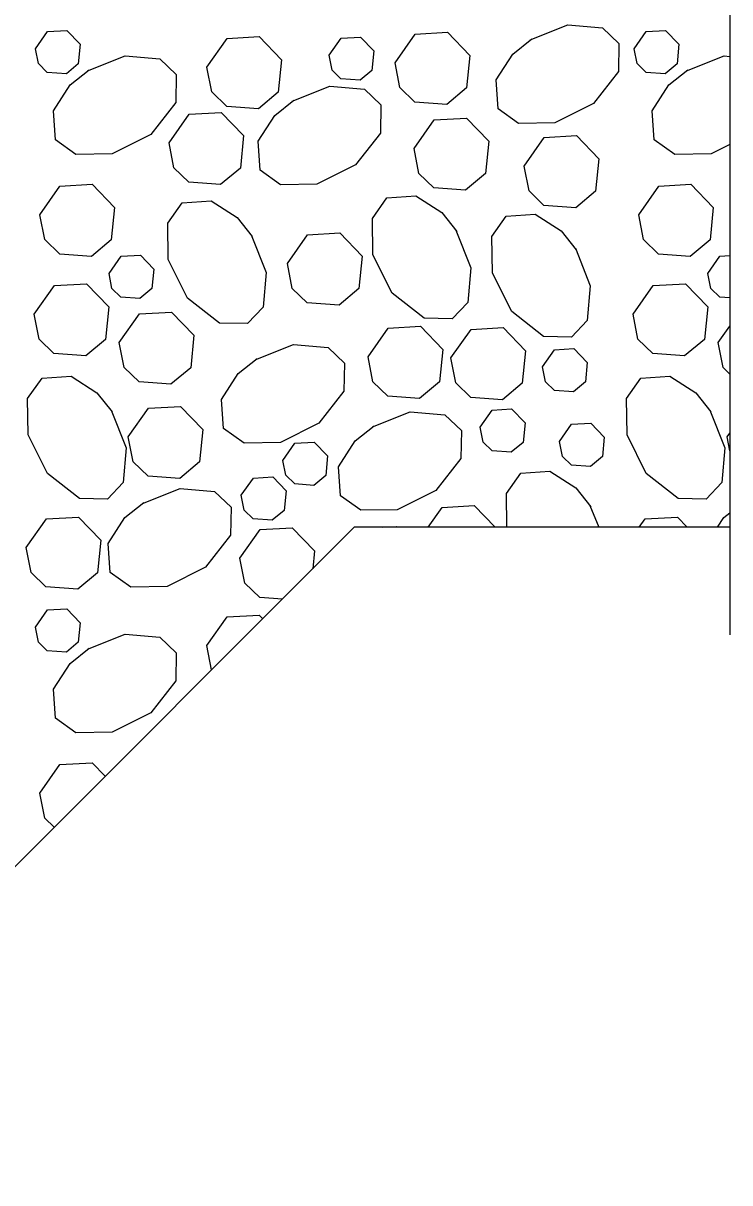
# Model space of a CAD drawing. Extents: x 638079 to 640019, y 297691 to 298879.
# Drawn here: x 638739.84 to 638749.28, y 298570.15 to 298585.64 of the extents above; entities that cross this region are included whole.
import ezdxf

# ---------------------------------------------------------------- set-up
doc = ezdxf.new("R2010")
doc.units = 0
doc.layers.add('1', color=7, linetype='Continuous')

msp = doc.modelspace()

# ---------------------------------------------------------------- linework, layer by layer
at = {"layer": '1'}
for p, q in [((638749.279, 298589.283), (638749.279, 298577.467)), ((638721.914, 298556.552), (638744.266, 298578.904)), ((638749.279, 298578.904), (638744.266, 298578.904))]:
    msp.add_line(p, q, dxfattribs=at)
for points in [[(638740.008, 298585.296), (638740.169, 298585.526), (638740.427, 298585.54), (638740.606, 298585.355), (638740.58, 298585.094), (638740.421, 298584.962), (638740.166, 298584.98), (638740.047, 298585.097), (638740.008, 298585.296)], [(638746.615, 298585.414), (638747.118, 298585.614), (638747.58, 298585.574), (638747.8, 298585.365), (638747.793, 298584.99), (638747.46, 298584.564), (638746.944, 298584.306), (638746.459, 298584.298), (638746.186, 298584.492), (638746.16, 298584.879), (638746.381, 298585.225), (638746.635, 298585.427)], [(638748.003, 298585.296), (638748.164, 298585.526), (638748.422, 298585.54), (638748.601, 298585.355), (638748.575, 298585.094), (638748.416, 298584.962), (638748.162, 298584.98), (638748.042, 298585.097), (638748.003, 298585.296)], [(638742.298, 298585.05), (638742.567, 298585.433), (638742.996, 298585.458), (638743.294, 298585.148), (638743.251, 298584.714), (638742.986, 298584.494), (638742.562, 298584.525), (638742.363, 298584.718), (638742.298, 298585.05)], [(638743.929, 298585.208), (638744.091, 298585.437), (638744.348, 298585.452), (638744.527, 298585.266), (638744.501, 298585.006), (638744.342, 298584.874), (638744.088, 298584.892), (638743.968, 298585.008), (638743.929, 298585.208)], [(638744.811, 298585.109), (638745.079, 298585.491), (638745.509, 298585.516), (638745.807, 298585.206), (638745.764, 298584.773), (638745.499, 298584.552), (638745.075, 298584.583), (638744.875, 298584.776), (638744.811, 298585.109)], [(638740.704, 298585.001), (638741.207, 298585.201), (638741.67, 298585.161), (638741.889, 298584.952), (638741.882, 298584.577), (638741.549, 298584.151), (638741.034, 298583.893), (638740.548, 298583.885), (638740.275, 298584.079), (638740.249, 298584.466), (638740.471, 298584.812), (638740.725, 298585.014)], [(638748.7, 298585.001), (638749.203, 298585.201), (638749.279, 298585.194)], [(638749.279, 298584.018), (638749.029, 298583.893), (638748.544, 298583.885), (638748.27, 298584.079), (638748.244, 298584.466), (638748.466, 298584.812), (638748.72, 298585.014)], [(638743.437, 298584.595), (638743.94, 298584.794), (638744.403, 298584.754), (638744.622, 298584.545), (638744.615, 298584.17), (638744.282, 298583.744), (638743.767, 298583.487), (638743.281, 298583.478), (638743.008, 298583.672), (638742.982, 298584.059), (638743.204, 298584.405), (638743.458, 298584.608)], [(638741.792, 298584.038), (638742.061, 298584.421), (638742.49, 298584.446), (638742.788, 298584.136), (638742.745, 298583.702), (638742.48, 298583.482), (638742.056, 298583.513), (638741.857, 298583.706), (638741.792, 298584.038)], [(638745.064, 298583.963), (638745.332, 298584.346), (638745.762, 298584.37), (638746.06, 298584.061), (638746.017, 298583.627), (638745.752, 298583.407), (638745.328, 298583.437), (638745.129, 298583.631), (638745.064, 298583.963)], [(638746.534, 298583.729), (638746.803, 298584.112), (638747.232, 298584.136), (638747.53, 298583.827), (638747.487, 298583.393), (638747.222, 298583.172), (638746.798, 298583.203), (638746.599, 298583.397), (638746.534, 298583.729)], [(638740.067, 298583.079), (638740.336, 298583.461), (638740.765, 298583.486), (638741.064, 298583.176), (638741.021, 298582.743), (638740.756, 298582.522), (638740.332, 298582.553), (638740.132, 298582.746), (638740.067, 298583.079)], [(638748.063, 298583.079), (638748.332, 298583.461), (638748.761, 298583.486), (638749.059, 298583.176), (638749.016, 298582.743), (638748.751, 298582.522), (638748.327, 298582.553), (638748.128, 298582.746), (638748.063, 298583.079)], [(638742.89, 298582.809), (638743.09, 298582.306), (638743.05, 298581.843), (638742.841, 298581.624), (638742.466, 298581.631), (638742.04, 298581.964), (638741.782, 298582.479), (638741.774, 298582.965), (638741.968, 298583.238), (638742.355, 298583.264), (638742.7, 298583.042), (638742.903, 298582.788)], [(638745.623, 298582.874), (638745.823, 298582.371), (638745.783, 298581.908), (638745.574, 298581.689), (638745.199, 298581.696), (638744.773, 298582.029), (638744.515, 298582.544), (638744.507, 298583.03), (638744.701, 298583.303), (638745.088, 298583.329), (638745.433, 298583.107), (638745.636, 298582.853)], [(638747.217, 298582.63), (638747.417, 298582.127), (638747.377, 298581.664), (638747.168, 298581.445), (638746.793, 298581.452), (638746.367, 298581.785), (638746.11, 298582.3), (638746.101, 298582.786), (638746.295, 298583.059), (638746.682, 298583.085), (638747.028, 298582.863), (638747.23, 298582.609)], [(638743.373, 298582.428), (638743.642, 298582.811), (638744.071, 298582.835), (638744.37, 298582.526), (638744.327, 298582.092), (638744.062, 298581.871), (638743.638, 298581.902), (638743.438, 298582.095), (638743.373, 298582.428)], [(638740.991, 298582.295), (638741.153, 298582.524), (638741.41, 298582.539), (638741.589, 298582.353), (638741.563, 298582.093), (638741.404, 298581.961), (638741.15, 298581.979), (638741.03, 298582.095), (638740.991, 298582.295)], [(638748.987, 298582.295), (638749.148, 298582.524), (638749.279, 298582.532)], [(638749.279, 298581.97), (638749.145, 298581.979), (638749.026, 298582.095), (638748.987, 298582.295)], [(638739.992, 298581.75), (638740.261, 298582.133), (638740.69, 298582.157), (638740.989, 298581.848), (638740.945, 298581.414), (638740.68, 298581.194), (638740.256, 298581.224), (638740.057, 298581.418), (638739.992, 298581.75)], [(638747.987, 298581.75), (638748.256, 298582.133), (638748.686, 298582.157), (638748.984, 298581.848), (638748.941, 298581.414), (638748.676, 298581.194), (638748.252, 298581.224), (638748.052, 298581.418), (638747.988, 298581.75)], [(638741.128, 298581.371), (638741.397, 298581.753), (638741.826, 298581.778), (638742.125, 298581.468), (638742.082, 298581.034), (638741.817, 298580.814), (638741.393, 298580.845), (638741.193, 298581.038), (638741.128, 298581.37)], [(638744.449, 298581.181), (638744.718, 298581.564), (638745.148, 298581.588), (638745.446, 298581.279), (638745.403, 298580.845), (638745.138, 298580.624), (638744.714, 298580.655), (638744.514, 298580.848), (638744.45, 298581.181)], [(638745.556, 298581.165), (638745.824, 298581.547), (638746.254, 298581.572), (638746.552, 298581.262), (638746.509, 298580.829), (638746.244, 298580.608), (638745.82, 298580.639), (638745.621, 298580.832), (638745.556, 298581.165)], [(638749.124, 298581.371), (638749.279, 298581.592)], [(638749.279, 298580.95), (638749.189, 298581.038), (638749.124, 298581.37)], [(638742.949, 298581.146), (638743.452, 298581.345), (638743.915, 298581.305), (638744.134, 298581.097), (638744.127, 298580.722), (638743.794, 298580.296), (638743.279, 298580.038), (638742.793, 298580.029), (638742.52, 298580.224), (638742.494, 298580.61), (638742.716, 298580.956), (638742.97, 298581.159)], [(638746.779, 298581.047), (638746.94, 298581.276), (638747.198, 298581.291), (638747.377, 298581.105), (638747.351, 298580.845), (638747.192, 298580.713), (638746.938, 298580.731), (638746.818, 298580.847), (638746.779, 298581.046)], [(638741.019, 298580.466), (638741.219, 298579.963), (638741.179, 298579.501), (638740.97, 298579.281), (638740.595, 298579.288), (638740.169, 298579.622), (638739.911, 298580.137), (638739.903, 298580.622), (638740.097, 298580.895), (638740.484, 298580.921), (638740.83, 298580.7), (638741.032, 298580.446)], [(638749.015, 298580.466), (638749.214, 298579.963), (638749.174, 298579.501), (638748.965, 298579.281), (638748.59, 298579.288), (638748.164, 298579.622), (638747.907, 298580.137), (638747.898, 298580.622), (638748.092, 298580.895), (638748.479, 298580.921), (638748.825, 298580.7), (638749.028, 298580.446)], [(638741.248, 298580.112), (638741.517, 298580.495), (638741.946, 298580.519), (638742.245, 298580.21), (638742.201, 298579.776), (638741.936, 298579.555), (638741.512, 298579.586), (638741.313, 298579.779), (638741.248, 298580.112)], [(638744.51, 298580.247), (638745.013, 298580.447), (638745.475, 298580.407), (638745.695, 298580.198), (638745.688, 298579.823), (638745.355, 298579.397), (638744.839, 298579.139), (638744.354, 298579.131), (638744.081, 298579.325), (638744.055, 298579.712), (638744.276, 298580.058), (638744.53, 298580.26)], [(638745.947, 298580.239), (638746.108, 298580.469), (638746.366, 298580.484), (638746.545, 298580.298), (638746.519, 298580.038), (638746.36, 298579.905), (638746.105, 298579.924), (638745.986, 298580.04), (638745.947, 298580.239)], [(638747.006, 298580.05), (638747.167, 298580.28), (638747.425, 298580.295), (638747.604, 298580.109), (638747.578, 298579.849), (638747.419, 298579.716), (638747.165, 298579.735), (638747.045, 298579.851), (638747.006, 298580.05)], [(638749.243, 298580.112), (638749.279, 298580.163)], [(638749.279, 298579.927), (638749.243, 298580.112)], [(638743.311, 298579.798), (638743.473, 298580.028), (638743.73, 298580.042), (638743.909, 298579.857), (638743.884, 298579.597), (638743.724, 298579.464), (638743.47, 298579.483), (638743.35, 298579.599), (638743.312, 298579.798)], [(638746.304, 298578.904), (638746.296, 298579.353), (638746.49, 298579.627), (638746.877, 298579.652), (638747.223, 298579.431), (638747.425, 298579.177)], [(638742.757, 298579.332), (638742.918, 298579.561), (638743.176, 298579.576), (638743.355, 298579.39), (638743.329, 298579.13), (638743.17, 298578.998), (638742.915, 298579.016), (638742.796, 298579.132), (638742.757, 298579.332)], [(638741.436, 298579.223), (638741.939, 298579.422), (638742.401, 298579.382), (638742.621, 298579.173), (638742.614, 298578.798), (638742.28, 298578.372), (638741.765, 298578.115), (638741.28, 298578.106), (638741.006, 298578.3), (638740.98, 298578.687), (638741.202, 298579.033), (638741.456, 298579.235)], [(638745.251, 298578.904), (638745.438, 298579.17), (638745.867, 298579.194), (638746.148, 298578.904)], [(638747.412, 298579.197), (638747.529, 298578.904)], [(638739.885, 298578.633), (638740.154, 298579.015), (638740.583, 298579.04), (638740.882, 298578.73), (638740.839, 298578.297), (638740.573, 298578.076), (638740.149, 298578.107), (638739.95, 298578.3), (638739.885, 298578.633)], [(638748.071, 298578.904), (638748.149, 298579.015), (638748.579, 298579.04), (638748.71, 298578.904)], [(638749.115, 298578.904), (638749.198, 298579.033), (638749.279, 298579.098)], [(638742.739, 298578.491), (638743.008, 298578.873), (638743.437, 298578.898), (638743.735, 298578.589), (638743.712, 298578.349)], [(638744.646, 298578.904), (638744.824, 298578.914), (638744.834, 298578.904)], [(638743.305, 298577.943), (638743.003, 298577.965), (638742.804, 298578.158), (638742.739, 298578.491)], [(638740.008, 298577.57), (638740.169, 298577.8), (638740.427, 298577.814), (638740.606, 298577.629), (638740.58, 298577.369), (638740.421, 298577.236), (638740.166, 298577.255), (638740.047, 298577.371), (638740.008, 298577.57)], [(638742.298, 298577.325), (638742.567, 298577.707), (638742.996, 298577.732), (638743.044, 298577.682)], [(638740.704, 298577.276), (638741.207, 298577.475), (638741.67, 298577.435), (638741.889, 298577.226), (638741.882, 298576.851), (638741.549, 298576.425), (638741.034, 298576.168), (638740.548, 298576.159), (638740.275, 298576.353), (638740.249, 298576.74), (638740.471, 298577.086), (638740.725, 298577.289)], [(638742.361, 298576.999), (638742.298, 298577.325)], [(638740.067, 298575.353), (638740.336, 298575.735), (638740.765, 298575.76), (638740.941, 298575.578)], [(638740.259, 298574.897), (638740.132, 298575.02), (638740.067, 298575.353)]]:
    msp.add_lwpolyline(points, dxfattribs=at)

doc.saveas('drawing.dxf')
